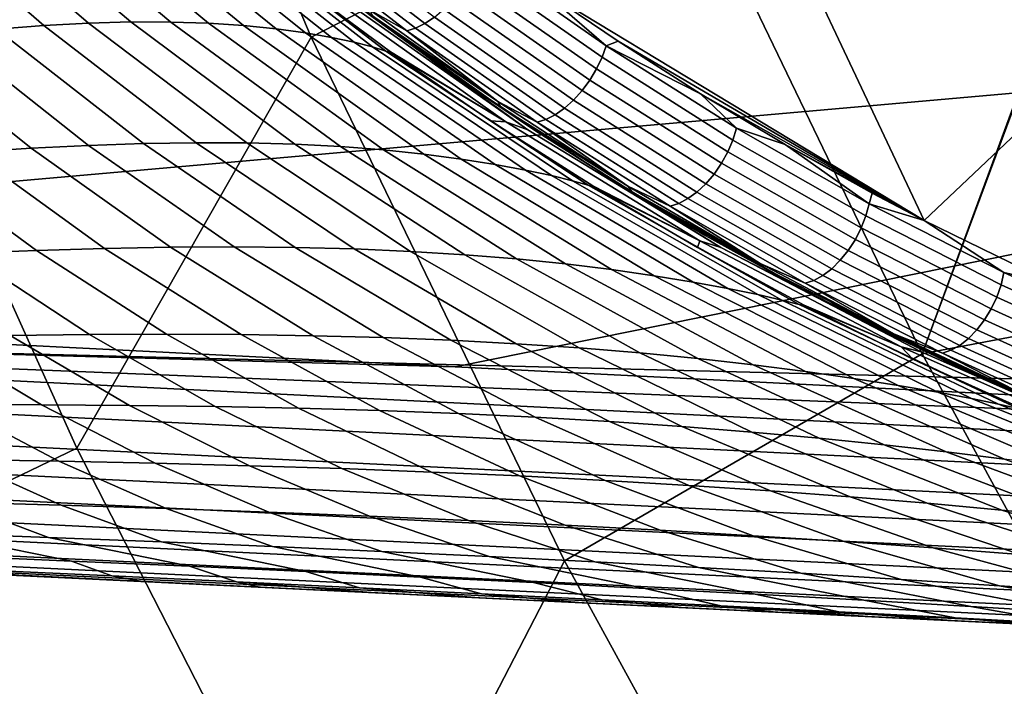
# Model space of a CAD drawing. Header units: metres. Extents: x -248 to 28, y -28 to 28.
# Tile 287 of 507: x -22.33 to -20.3, y -11.19 to -9.81. Entities that reach past the tile are written whole.
import ezdxf

# ---------------------------------------------------------------- set-up
doc = ezdxf.new("R2010")
doc.units = ezdxf.units.M
doc.layers.add('solid_10_061_053_XXX', color=7, linetype='CONTINUOUS')

msp = doc.modelspace()

# ---------------------------------------------------------------- linework, layer by layer
at = {"layer": 'solid_10_061_053_XXX'}
for points in [[(24.352566, -10.449987, -9.8), (-24.850639, -9.203009, -9.8), (-25.284903, -7.932432, -9.8), (24.850672, -9.202921, -9.8)], [(-21.419209, -8.392231, 140.617218), (-22.194952, -8.743788, 139.504547), (-21.727287, -9.848589, 139.504547), (-20.96925, -9.459062, 140.617996)], [(-22.211166, -10.696334, 138.351929), (-21.727287, -9.848589, 139.504547), (-22.194952, -8.743788, 139.504547), (-22.716724, -9.575903, 138.351929)], [(-20.405991, -9.127592, 141.399231), (-20.96925, -9.459062, 140.617996), (-20.466822, -10.502025, 140.617996), (-20.036198, -9.333437, 141.686829)], [(23.791927, -11.67022, -9.8), (-24.352528, -10.450079, -9.8), (-24.850639, -9.203009, -9.8), (24.352566, -10.449987, -9.8)], [(-24.778044, -10.360609, 163.523331), (-17.355513, -9.705905, 161.892975), (-24.730995, -9.312403, 163.919098), (-24.814175, -10.358794, 163.53331)], [(-20.085592, -9.30733, 142.6922), (-19.693516, -9.498926, 142.982071), (-20.462172, -10.22705, 141.866653), (-20.851212, -9.403938, 141.86882)], [(-20.032551, -9.335322, 141.689667), (-20.036198, -9.333437, 141.686829), (-20.466822, -10.502025, 140.617996)], [(-19.648478, -9.519266, 141.988617), (-20.032551, -9.335322, 141.689667), (-20.466822, -10.502025, 140.617996), (-19.539833, -10.326812, 141.689758)], [(-20.851212, -9.403938, 141.86882), (-20.462172, -10.22705, 141.866653), (-21.258743, -9.744704, 141.258789)], [(-20.96925, -9.459062, 140.617996), (-21.727287, -9.848589, 139.504547), (-21.20467, -10.928481, 139.504547), (-20.466822, -10.502025, 140.617996)], [(-19.693516, -9.498926, 142.982071), (-19.37109, -10.140605, 142.981903), (-20.196211, -10.356983, 142.071976), (-20.462172, -10.22705, 141.866653)], [(-22.099751, -9.817378, 152.076141), (-22.187222, -9.819773, 152.310226), (-22.500809, -9.55055, 152.223969), (-22.424049, -9.542203, 151.994186)], [(-22.017092, -9.817494, 151.843216), (-22.099751, -9.817378, 152.076141), (-22.424049, -9.542203, 151.994186), (-22.351938, -9.53672, 151.766068)], [(-21.9394, -9.82001, 151.611465), (-22.017092, -9.817494, 151.843216), (-22.351938, -9.53672, 151.766068), (-22.284533, -9.534048, 151.539703)], [(-21.866905, -9.824761, 151.380936), (-21.9394, -9.82001, 151.611465), (-22.284533, -9.534048, 151.539703), (-22.221943, -9.53408, 151.31517)], [(-21.799994, -9.831466, 151.151611), (-21.866905, -9.824761, 151.380936), (-22.221943, -9.53408, 151.31517), (-22.16441, -9.536593, 151.092514)], [(-21.739201, -9.839738, 150.923523), (-21.799994, -9.831466, 151.151611), (-22.16441, -9.536593, 151.092514), (-22.112291, -9.541265, 150.871765)], [(-21.685207, -9.849105, 150.696686), (-21.739201, -9.839738, 150.923523), (-22.112291, -9.541265, 150.871765), (-22.066057, -9.547681, 150.652954)], [(-21.638855, -9.85898, 150.471146), (-21.685207, -9.849105, 150.696686), (-22.066057, -9.547681, 150.652954), (-22.02632, -9.555309, 150.436096)], [(-22.279474, -9.82469, 152.54538), (-22.376532, -9.832092, 152.781509), (-22.668474, -9.575634, 152.688049), (-22.582254, -9.561723, 152.455307)], [(-22.187222, -9.819773, 152.310226), (-22.279474, -9.82469, 152.54538), (-22.582254, -9.561723, 152.455307), (-22.500809, -9.55055, 152.223969)], [(-21.601124, -9.868693, 150.247055), (-21.638855, -9.85898, 150.471146), (-22.02632, -9.555309, 150.436096), (-21.993803, -9.563534, 150.221313)], [(-21.57305, -9.877561, 150.024628), (-21.601124, -9.868693, 150.247055), (-21.993803, -9.563534, 150.221313), (-21.96928, -9.571713, 150.008682)], [(-23.400192, -9.864008, 137.162735), (-22.879423, -11.018149, 137.162735), (-22.211166, -10.696334, 138.351929), (-22.716724, -9.575903, 138.351929)], [(-21.96928, -9.571713, 150.008682), (-21.953585, -9.579135, 149.798386), (-21.764654, -9.72996, 149.801163), (-21.57305, -9.877561, 150.024628)], [(-21.735416, -9.604545, 140.956955), (-21.472982, -9.807379, 141.152725), (-21.492582, -9.82052, 141.16597), (-21.755421, -9.617374, 140.969894)], [(-21.774979, -9.626639, 140.986145), (-21.511877, -9.829987, 141.182404), (-21.530243, -9.835471, 141.201508), (-21.793453, -9.632037, 141.005157)], [(-21.755421, -9.617374, 140.969894), (-21.492582, -9.82052, 141.16597), (-21.511877, -9.829987, 141.182404), (-21.774979, -9.626639, 140.986145)], [(-21.43597, -9.926072, 141.364349), (-21.451567, -9.91623, 142.214157), (-21.805714, -9.650404, 142.213181), (-21.599823, -9.807939, 141.24379)], [(-21.280386, -10.039752, 144.748184), (-21.661474, -9.771125, 144.74559), (-21.805714, -9.650404, 142.213181), (-21.451567, -9.91623, 142.214157)], [(-21.605659, -9.793233, 141.178741), (-21.793453, -9.632037, 141.005157), (-21.530243, -9.835471, 141.201508)], [(-21.382853, -9.681651, 141.155853), (-21.118929, -9.866359, 141.354935), (-21.12719, -9.890121, 141.344971), (-21.391951, -9.704827, 141.145264)], [(-21.382853, -9.681651, 141.155853), (-21.258743, -9.744704, 141.258789), (-21.118929, -9.866359, 141.354935)], [(-21.430151, -10.528868, 162.597733), (-17.355513, -9.705905, 161.892975), (-24.778044, -10.360609, 163.523331)], [(-21.430151, -10.528868, 162.597733), (-17.453671, -10.729011, 161.493042), (-17.355513, -9.705905, 161.892975)], [(-21.391951, -9.704827, 141.145264), (-21.12719, -9.890121, 141.344971), (-21.138432, -9.913964, 141.338867), (-21.404018, -9.728093, 141.138535)], [(-21.563589, -9.879207, 149.804092), (-21.764654, -9.72996, 149.801163), (-21.708241, -9.750923, 147.277115), (-21.325584, -10.023123, 147.281265)], [(-21.57305, -9.877561, 150.024628), (-21.764654, -9.72996, 149.801163), (-21.563589, -9.879207, 149.804092)], [(-21.404018, -9.728093, 141.138535), (-21.138432, -9.913964, 141.338867), (-21.152288, -9.937114, 141.336823), (-21.418665, -9.750691, 141.13591)], [(-21.325584, -10.023123, 147.281265), (-21.708241, -9.750923, 147.277115), (-21.661474, -9.771125, 144.74559), (-21.280386, -10.039752, 144.748184)], [(-21.418665, -9.750691, 141.13591), (-21.152288, -9.937114, 141.336823), (-21.168312, -9.958817, 141.338913), (-21.435411, -9.771887, 141.137451)], [(-20.462172, -10.22705, 141.866653), (-21.093992, -9.856978, 141.383377), (-21.258743, -9.744704, 141.258789)], [(-21.118929, -9.866359, 141.354935), (-21.258743, -9.744704, 141.258789), (-21.093992, -9.856978, 141.383377)], [(-21.435411, -9.771887, 141.137451), (-21.168312, -9.958817, 141.338913), (-21.18598, -9.978365, 141.345062), (-21.453716, -9.79099, 141.143127)], [(-21.342463, -9.981697, 141.376801), (-21.605659, -9.793233, 141.178741), (-21.530243, -9.835471, 141.201508)], [(-21.600254, -9.805453, 141.216339), (-21.605659, -9.793233, 141.178741), (-21.342463, -9.981697, 141.376801)], [(-21.453716, -9.79099, 141.143127), (-21.18598, -9.978365, 141.345062), (-21.204716, -9.995124, 141.355072), (-21.472982, -9.807379, 141.152725)], [(-21.600254, -9.805453, 141.216339), (-21.335232, -9.993735, 141.415939), (-21.599823, -9.807939, 141.24379)], [(-21.600254, -9.805453, 141.216339), (-21.342463, -9.981697, 141.376801), (-21.335232, -9.993735, 141.415939)], [(-21.335232, -9.993735, 141.415939), (-21.43597, -9.926072, 141.364349), (-21.599823, -9.807939, 141.24379)], [(-21.472982, -9.807379, 141.152725), (-21.204716, -9.995124, 141.355072), (-21.223911, -10.008549, 141.368622), (-21.492582, -9.82052, 141.16597)], [(-22.186964, -10.071951, 153.131668), (-22.478464, -9.841907, 153.018509), (-22.376532, -9.832092, 152.781509), (-22.073298, -10.06806, 152.891525)], [(-22.073298, -10.06806, 152.891525), (-22.376532, -9.832092, 152.781509), (-22.279474, -9.82469, 152.54538), (-21.964466, -10.06635, 152.651733)], [(-21.964466, -10.06635, 152.651733), (-22.279474, -9.82469, 152.54538), (-22.187222, -9.819773, 152.310226), (-21.860456, -10.06685, 152.412369)], [(-21.860456, -10.06685, 152.412369), (-22.187222, -9.819773, 152.310226), (-22.099751, -9.817378, 152.076141), (-21.761307, -10.069557, 152.173447)], [(-21.761307, -10.069557, 152.173447), (-22.099751, -9.817378, 152.076141), (-22.017092, -9.817494, 151.843216), (-21.667133, -10.074414, 151.934998)], [(-21.667133, -10.074414, 151.934998), (-22.017092, -9.817494, 151.843216), (-21.9394, -9.82001, 151.611465), (-21.578199, -10.081264, 151.697006)], [(-21.494871, -10.089895, 151.459442), (-21.578199, -10.081264, 151.697006), (-21.9394, -9.82001, 151.611465), (-21.866905, -9.824761, 151.380936)], [(-21.417696, -10.099982, 151.222244), (-21.494871, -10.089895, 151.459442), (-21.866905, -9.824761, 151.380936), (-21.799994, -9.831466, 151.151611)], [(-21.347416, -10.111096, 150.985413), (-21.417696, -10.099982, 151.222244), (-21.799994, -9.831466, 151.151611), (-21.739201, -9.839738, 150.923523)], [(-21.511877, -9.829987, 141.182404), (-21.242943, -10.018202, 141.385254), (-21.261189, -10.023768, 141.404449), (-21.530243, -9.835471, 141.201508)], [(-21.492582, -9.82052, 141.16597), (-21.223911, -10.008549, 141.368622), (-21.242943, -10.018202, 141.385254), (-21.511877, -9.829987, 141.182404)], [(-22.429192, -10.085884, 153.612625), (-22.697474, -9.868237, 153.494553), (-22.585403, -9.853996, 153.256241), (-22.305565, -10.077922, 153.37207)], [(-22.305565, -10.077922, 153.37207), (-22.585403, -9.853996, 153.256241), (-22.478464, -9.841907, 153.018509), (-22.186964, -10.071951, 153.131668)], [(-21.650389, -11.790174, 138.351929), (-21.20467, -10.928481, 139.504547), (-21.727287, -9.848589, 139.504547), (-22.211166, -10.696334, 138.351929)], [(-21.284935, -10.122729, 150.748932), (-21.347416, -10.111096, 150.985413), (-21.739201, -9.839738, 150.923523), (-21.685207, -9.849105, 150.696686)], [(-21.231361, -10.134261, 150.512894), (-21.284935, -10.122729, 150.748932), (-21.685207, -9.849105, 150.696686), (-21.638855, -9.85898, 150.471146)], [(-21.342463, -9.981697, 141.376801), (-21.530243, -9.835471, 141.201508), (-21.261189, -10.023768, 141.404449)], [(-21.187954, -10.145, 150.277512), (-21.231361, -10.134261, 150.512894), (-21.638855, -9.85898, 150.471146), (-21.601124, -9.868693, 150.247055)], [(-21.156036, -10.154245, 150.043137), (-21.187954, -10.145, 150.277512), (-21.601124, -9.868693, 150.247055), (-21.57305, -9.877561, 150.024628)], [(-21.118929, -9.866359, 141.354935), (-20.849747, -10.036559, 141.559769), (-20.857185, -10.060841, 141.55043), (-21.12719, -9.890121, 141.344971)], [(-21.118929, -9.866359, 141.354935), (-21.093992, -9.856978, 141.383377), (-20.924145, -9.965562, 141.512512)], [(-21.118929, -9.866359, 141.354935), (-20.924145, -9.965562, 141.512512), (-20.849747, -10.036559, 141.559769)], [(-20.462172, -10.22705, 141.866653), (-20.924145, -9.965562, 141.512512), (-21.093992, -9.856978, 141.383377)], [(-21.57305, -9.877561, 150.024628), (-21.563589, -9.879207, 149.804092), (-21.555716, -9.884828, 149.804214)], [(-21.57305, -9.877561, 150.024628), (-21.555716, -9.884828, 149.804214), (-21.357315, -10.021165, 149.807098), (-21.156036, -10.154245, 150.043137)], [(-21.555716, -9.884828, 149.804214), (-21.563589, -9.879207, 149.804092), (-21.325584, -10.023123, 147.281265)], [(-21.357315, -10.021165, 149.807098), (-21.555716, -9.884828, 149.804214), (-21.325584, -10.023123, 147.281265)], [(-21.12719, -9.890121, 141.344971), (-20.857185, -10.060841, 141.55043), (-20.867617, -10.085197, 141.544937), (-21.138432, -9.913964, 141.338867)], [(-21.138432, -9.913964, 141.338867), (-20.867617, -10.085197, 141.544937), (-20.880699, -10.108838, 141.543503), (-21.152288, -9.937114, 141.336823)], [(-21.266867, -10.040691, 141.489548), (-21.092619, -10.151485, 141.619232), (-21.08132, -10.159133, 142.215179), (-21.451567, -9.91623, 142.214157)], [(-20.882261, -10.282413, 144.750885), (-21.280386, -10.039752, 144.748184), (-21.451567, -9.91623, 142.214157), (-21.08132, -10.159133, 142.215179)], [(-21.335232, -9.993735, 141.415939), (-21.266867, -10.040691, 141.489548), (-21.451567, -9.91623, 142.214157), (-21.43597, -9.926072, 141.364349)], [(-21.152288, -9.937114, 141.336823), (-20.880699, -10.108838, 141.543503), (-20.896008, -10.130993, 141.546127), (-21.168312, -9.958817, 141.338913)], [(-21.168312, -9.958817, 141.338913), (-20.896008, -10.130993, 141.546127), (-20.913042, -10.150941, 141.552765), (-21.18598, -9.978365, 141.345062)], [(-20.462172, -10.22705, 141.866653), (-20.749279, -10.070159, 141.646118), (-20.924145, -9.965562, 141.512512)], [(-20.849747, -10.036559, 141.559769), (-20.924145, -9.965562, 141.512512), (-20.749279, -10.070159, 141.646118)], [(-21.074081, -10.155732, 141.580627), (-21.342463, -9.981697, 141.376801), (-21.261189, -10.023768, 141.404449)], [(-21.335232, -9.993735, 141.415939), (-21.342463, -9.981697, 141.376801), (-21.074081, -10.155732, 141.580627)], [(-21.074081, -10.155732, 141.580627), (-21.065004, -10.167456, 141.621292), (-21.266867, -10.040691, 141.489548), (-21.335232, -9.993735, 141.415939)], [(-21.204716, -9.995124, 141.355072), (-20.931252, -10.168034, 141.563171), (-20.950043, -10.181714, 141.577026), (-21.223911, -10.008549, 141.368622)], [(-21.18598, -9.978365, 141.345062), (-20.913042, -10.150941, 141.552765), (-20.931252, -10.168034, 141.563171), (-21.204716, -9.995124, 141.355072)], [(-21.223911, -10.008549, 141.368622), (-20.950043, -10.181714, 141.577026), (-20.968803, -10.191537, 141.593857), (-21.242943, -10.018202, 141.385254)], [(-21.146097, -10.155653, 149.810181), (-21.357315, -10.021165, 149.807098), (-21.325584, -10.023123, 147.281265), (-20.925541, -10.26905, 147.285583)], [(-21.156036, -10.154245, 150.043137), (-21.357315, -10.021165, 149.807098), (-21.146097, -10.155653, 149.810181)], [(-20.925541, -10.26905, 147.285583), (-21.325584, -10.023123, 147.281265), (-21.280386, -10.039752, 144.748184), (-20.882261, -10.282413, 144.750885)], [(-21.242943, -10.018202, 141.385254), (-20.968803, -10.191537, 141.593857), (-20.986923, -10.197185, 141.613144), (-21.261189, -10.023768, 141.404449)], [(-21.074081, -10.155732, 141.580627), (-21.261189, -10.023768, 141.404449), (-20.986923, -10.197185, 141.613144)], [(-20.849747, -10.036559, 141.559769), (-20.57585, -10.192465, 141.769669), (-20.582483, -10.217205, 141.760956), (-20.857185, -10.060841, 141.55043)], [(-20.849747, -10.036559, 141.559769), (-20.749279, -10.070159, 141.646118), (-20.57585, -10.192465, 141.769669)], [(-21.065004, -10.167456, 141.621292), (-21.092619, -10.151485, 141.619232), (-21.266867, -10.040691, 141.489548)], [(-22.153629, -10.284225, 153.746841), (-22.429192, -10.085884, 153.612625), (-22.305565, -10.077922, 153.37207), (-22.017668, -10.281769, 153.504089)], [(-22.017668, -10.281769, 153.504089), (-22.305565, -10.077922, 153.37207), (-22.186964, -10.071951, 153.131668), (-21.886589, -10.281116, 153.260971)], [(-21.886589, -10.281116, 153.260971), (-22.186964, -10.071951, 153.131668), (-22.073298, -10.06806, 152.891525), (-21.760338, -10.282324, 153.017532)], [(-21.760338, -10.282324, 153.017532), (-22.073298, -10.06806, 152.891525), (-21.964466, -10.06635, 152.651733), (-21.638861, -10.285459, 152.773834)], [(-21.638861, -10.285459, 152.773834), (-21.964466, -10.06635, 152.651733), (-21.860456, -10.06685, 152.412369), (-21.522198, -10.290512, 152.529861)], [(-21.522198, -10.290512, 152.529861), (-21.860456, -10.06685, 152.412369), (-21.761307, -10.069557, 152.173447), (-21.410463, -10.297444, 152.285599)], [(-21.410463, -10.297444, 152.285599), (-21.761307, -10.069557, 152.173447), (-21.667133, -10.074414, 151.934998), (-21.303867, -10.30616, 152.040985)], [(-21.303867, -10.30616, 152.040985), (-21.667133, -10.074414, 151.934998), (-21.578199, -10.081264, 151.697006), (-21.202793, -10.316466, 151.795929)], [(-20.857185, -10.060841, 141.55043), (-20.582483, -10.217205, 141.760956), (-20.592115, -10.242017, 141.756088), (-20.867617, -10.085197, 141.544937)], [(-20.462172, -10.22705, 141.866653), (-20.569565, -10.17046, 141.783997), (-20.749279, -10.070159, 141.646118)], [(-20.57585, -10.192465, 141.769669), (-20.749279, -10.070159, 141.646118), (-20.569565, -10.17046, 141.783997)], [(-22.440701, -10.294104, 154.230911), (-22.692112, -10.107213, 154.093704), (-22.557997, -10.095691, 153.85321), (-22.294603, -10.288369, 153.989151)], [(-22.294603, -10.288369, 153.989151), (-22.557997, -10.095691, 153.85321), (-22.429192, -10.085884, 153.612625), (-22.153629, -10.284225, 153.746841)], [(-21.202793, -10.316466, 151.795929), (-21.578199, -10.081264, 151.697006), (-21.494871, -10.089895, 151.459442), (-21.107756, -10.328119, 151.550323)], [(-21.107756, -10.328119, 151.550323), (-21.494871, -10.089895, 151.459442), (-21.417696, -10.099982, 151.222244), (-21.019487, -10.340762, 151.304062)], [(-20.867617, -10.085197, 141.544937), (-20.592115, -10.242017, 141.756088), (-20.604431, -10.266092, 141.755219), (-20.880699, -10.108838, 141.543503)], [(-21.019487, -10.340762, 151.304062), (-21.417696, -10.099982, 151.222244), (-21.347416, -10.111096, 150.985413), (-20.93895, -10.353946, 151.057098)], [(-20.8673, -10.367146, 150.809402), (-20.93895, -10.353946, 151.057098), (-21.347416, -10.111096, 150.985413), (-21.284935, -10.122729, 150.748932)], [(-20.880699, -10.108838, 141.543503), (-20.604431, -10.266092, 141.755219), (-20.619034, -10.28865, 141.758392), (-20.896008, -10.130993, 141.546127)], [(-20.805933, -10.37974, 150.561111), (-20.8673, -10.367146, 150.809402), (-21.284935, -10.122729, 150.748932), (-21.231361, -10.134261, 150.512894)], [(-20.756416, -10.391035, 150.3125), (-20.805933, -10.37974, 150.561111), (-21.231361, -10.134261, 150.512894), (-21.187954, -10.145, 150.277512)], [(-20.896008, -10.130993, 141.546127), (-20.619034, -10.28865, 141.758392), (-20.635445, -10.308954, 141.765503), (-20.913042, -10.150941, 141.552765)], [(-20.720385, -10.400344, 150.064102), (-20.756416, -10.391035, 150.3125), (-21.187954, -10.145, 150.277512), (-21.156036, -10.154245, 150.043137)], [(-21.156036, -10.154245, 150.043137), (-21.146097, -10.155653, 149.810181), (-21.136971, -10.161227, 149.810303)], [(-21.156036, -10.154245, 150.043137), (-21.136971, -10.161227, 149.810303), (-20.930202, -10.282499, 149.813309), (-20.720385, -10.400344, 150.064102)], [(-21.136971, -10.161227, 149.810303), (-21.146097, -10.155653, 149.810181), (-20.925541, -10.26905, 147.285583)], [(-21.065004, -10.167456, 141.621292), (-20.913326, -10.258161, 141.753326), (-21.08132, -10.159133, 142.215179), (-21.092619, -10.151485, 141.619232)], [(-20.913326, -10.258161, 141.753326), (-20.729147, -10.360402, 141.891632), (-20.696455, -10.37814, 142.216232), (-21.08132, -10.159133, 142.215179)], [(-20.882261, -10.282413, 144.750885), (-21.08132, -10.159133, 142.215179), (-20.696455, -10.37814, 142.216232)], [(-20.801052, -10.315565, 141.789505), (-21.074081, -10.155732, 141.580627), (-20.986923, -10.197185, 141.613144)], [(-21.065004, -10.167456, 141.621292), (-21.074081, -10.155732, 141.580627), (-20.801052, -10.315565, 141.789505)], [(-20.913042, -10.150941, 141.552765), (-20.635445, -10.308954, 141.765503), (-20.65313, -10.326344, 141.776321), (-20.931252, -10.168034, 141.563171)], [(-20.930202, -10.282499, 149.813309), (-21.136971, -10.161227, 149.810303), (-20.925541, -10.26905, 147.285583)], [(-20.801052, -10.315565, 141.789505), (-20.790102, -10.326844, 141.831741), (-20.913326, -10.258161, 141.753326), (-21.065004, -10.167456, 141.621292)], [(-20.931252, -10.168034, 141.563171), (-20.65313, -10.326344, 141.776321), (-20.671515, -10.340256, 141.790482), (-20.950043, -10.181714, 141.577026)], [(-20.57585, -10.192465, 141.769669), (-20.569565, -10.17046, 141.783997), (-20.462172, -10.22705, 141.866653)], [(-20.968803, -10.191537, 141.593857), (-20.690002, -10.350235, 141.807526), (-20.707989, -10.355958, 141.82692), (-20.986923, -10.197185, 141.613144)], [(-20.801052, -10.315565, 141.789505), (-20.986923, -10.197185, 141.613144), (-20.707989, -10.355958, 141.82692)], [(-20.950043, -10.181714, 141.577026), (-20.671515, -10.340256, 141.790482), (-20.690002, -10.350235, 141.807526), (-20.968803, -10.191537, 141.593857)], [(-20.57585, -10.192465, 141.769669), (-20.297756, -10.334283, 141.983994), (-20.303596, -10.359426, 141.975876), (-20.582483, -10.217205, 141.760956)], [(-20.57585, -10.192465, 141.769669), (-20.462172, -10.22705, 141.866653), (-20.297756, -10.334283, 141.983994)], [(-20.582483, -10.217205, 141.760956), (-20.303596, -10.359426, 141.975876), (-20.312443, -10.38464, 141.971619), (-20.592115, -10.242017, 141.756088)], [(-20.297756, -10.334283, 141.983994), (-20.462172, -10.22705, 141.866653), (-20.196211, -10.356983, 142.071976)], [(-20.790102, -10.326844, 141.831741), (-20.729147, -10.360402, 141.891632), (-20.913326, -10.258161, 141.753326)], [(-20.592115, -10.242017, 141.756088), (-20.312443, -10.38464, 141.971619), (-20.324005, -10.409101, 141.971344), (-20.604431, -10.266092, 141.755219)], [(-21.723186, -10.464487, 153.651581), (-22.017668, -10.281769, 153.504089), (-21.886589, -10.281116, 153.260971), (-21.578878, -10.468327, 153.405731)], [(-21.578878, -10.468327, 153.405731), (-21.886589, -10.281116, 153.260971), (-21.760338, -10.282324, 153.017532), (-21.439262, -10.473783, 153.15889)], [(-20.709909, -10.40154, 149.816498), (-20.930202, -10.282499, 149.813309), (-20.925541, -10.26905, 147.285583), (-20.509907, -10.487597, 147.290039)], [(-20.509907, -10.487597, 147.290039), (-20.925541, -10.26905, 147.285583), (-20.882261, -10.282413, 144.750885), (-20.468864, -10.498032, 144.753677)], [(-20.604431, -10.266092, 141.755219), (-20.324005, -10.409101, 141.971344), (-20.337906, -10.432014, 141.975052), (-20.619034, -10.28865, 141.758392)], [(-22.348501, -10.464188, 154.624908), (-22.592081, -10.301274, 154.472), (-22.440701, -10.294104, 154.230911), (-22.184744, -10.462189, 154.383209)], [(-22.184744, -10.462189, 154.383209), (-22.440701, -10.294104, 154.230911), (-22.294603, -10.288369, 153.989151), (-22.026026, -10.461496, 154.140366)], [(-22.026026, -10.461496, 154.140366), (-22.294603, -10.288369, 153.989151), (-22.153629, -10.284225, 153.746841), (-21.872202, -10.462239, 153.896484)], [(-21.872202, -10.462239, 153.896484), (-22.153629, -10.284225, 153.746841), (-22.017668, -10.281769, 153.504089), (-21.723186, -10.464487, 153.651581)], [(-21.439262, -10.473783, 153.15889), (-21.760338, -10.282324, 153.017532), (-21.638861, -10.285459, 152.773834), (-21.304329, -10.48089, 152.911041)], [(-21.304329, -10.48089, 152.911041), (-21.638861, -10.285459, 152.773834), (-21.522198, -10.290512, 152.529861), (-21.174185, -10.489609, 152.66214)], [(-21.174185, -10.489609, 152.66214), (-21.522198, -10.290512, 152.529861), (-21.410463, -10.297444, 152.285599), (-21.049025, -10.499866, 152.412033)], [(-21.049025, -10.499866, 152.412033), (-21.410463, -10.297444, 152.285599), (-21.303867, -10.30616, 152.040985), (-20.929159, -10.51154, 152.160614)], [(-20.720385, -10.400344, 150.064102), (-20.930202, -10.282499, 149.813309), (-20.709909, -10.40154, 149.816498)], [(-20.882261, -10.282413, 144.750885), (-20.696455, -10.37814, 142.216232), (-20.298864, -10.572217, 142.216568), (-20.468864, -10.498032, 144.753677)], [(-20.619034, -10.28865, 141.758392), (-20.337906, -10.432014, 141.975052), (-20.353697, -10.452635, 141.982635), (-20.635445, -10.308954, 141.765503)], [(-20.929159, -10.51154, 152.160614), (-21.303867, -10.30616, 152.040985), (-21.202793, -10.316466, 151.795929), (-20.815109, -10.524408, 151.9077)], [(-20.815109, -10.524408, 151.9077), (-21.202793, -10.316466, 151.795929), (-21.107756, -10.328119, 151.550323), (-20.707548, -10.538207, 151.653091)], [(-20.523867, -10.461422, 142.002823), (-20.801052, -10.315565, 141.789505), (-20.707989, -10.355958, 141.82692)], [(-20.790102, -10.326844, 141.831741), (-20.801052, -10.315565, 141.789505), (-20.523867, -10.461422, 142.002823)], [(-20.635445, -10.308954, 141.765503), (-20.353697, -10.452635, 141.982635), (-20.370861, -10.470292, 141.993851), (-20.65313, -10.326344, 141.776321)], [(-20.707548, -10.538207, 151.653091), (-21.107756, -10.328119, 151.550323), (-21.019487, -10.340762, 151.304062), (-20.607414, -10.552568, 151.396637)], [(-20.607414, -10.552568, 151.396637), (-21.019487, -10.340762, 151.304062), (-20.93895, -10.353946, 151.057098), (-20.515903, -10.567039, 151.138214)], [(-20.523867, -10.461422, 142.002823), (-20.511032, -10.472124, 142.046616), (-20.729147, -10.360402, 141.891632), (-20.790102, -10.326844, 141.831741)], [(-20.671515, -10.340256, 141.790482), (-20.38884, -10.48441, 142.008331), (-20.407051, -10.494531, 142.025589), (-20.690002, -10.350235, 141.807526)], [(-20.65313, -10.326344, 141.776321), (-20.370861, -10.470292, 141.993851), (-20.38884, -10.48441, 142.008331), (-20.671515, -10.340256, 141.790482)], [(-18.998137, -11.292429, 141.689758), (-19.539833, -10.326812, 141.689758), (-20.466822, -10.502025, 140.617996), (-19.912558, -11.518391, 140.617996)], [(-20.297756, -10.334283, 141.983994), (-20.015926, -10.462193, 142.202148), (-20.020987, -10.487691, 142.194641), (-20.303596, -10.359426, 141.975876)], [(-20.297756, -10.334283, 141.983994), (-20.196211, -10.356983, 142.071976), (-20.015926, -10.462193, 142.202148)], [(-24.802998, -10.434201, 163.494354), (-21.430151, -10.528868, 162.597733), (-24.778044, -10.360609, 163.523331)], [(-20.515903, -10.567039, 151.138214), (-20.93895, -10.353946, 151.057098), (-20.8673, -10.367146, 150.809402), (-20.43445, -10.581101, 150.877792)], [(-20.729147, -10.360402, 141.891632), (-20.540245, -10.457916, 142.034012), (-20.696455, -10.37814, 142.216232)], [(-20.511032, -10.472124, 142.046616), (-20.540245, -10.457916, 142.034012), (-20.729147, -10.360402, 141.891632)], [(-20.690002, -10.350235, 141.807526), (-20.407051, -10.494531, 142.025589), (-20.424898, -10.500324, 142.04509), (-20.707989, -10.355958, 141.82692)], [(-20.523867, -10.461422, 142.002823), (-20.707989, -10.355958, 141.82692), (-20.424898, -10.500324, 142.04509)], [(-20.303596, -10.359426, 141.975876), (-20.020987, -10.487691, 142.194641), (-20.029057, -10.513256, 142.190979), (-20.312443, -10.38464, 141.971619)], [(-20.364759, -10.594152, 150.61554), (-20.43445, -10.581101, 150.877792), (-20.8673, -10.367146, 150.809402), (-20.805933, -10.37974, 150.561111)], [(-20.308731, -10.605532, 150.351852), (-20.364759, -10.594152, 150.61554), (-20.805933, -10.37974, 150.561111), (-20.756416, -10.391035, 150.3125)], [(-20.346823, -10.550401, 142.180252), (-20.298864, -10.572217, 142.216568), (-20.696455, -10.37814, 142.216232)], [(-20.511032, -10.472124, 142.046616), (-20.346823, -10.550401, 142.180252), (-20.696455, -10.37814, 142.216232), (-20.540245, -10.457916, 142.034012)], [(-20.268333, -10.614593, 150.087402), (-20.308731, -10.605532, 150.351852), (-20.756416, -10.391035, 150.3125), (-20.720385, -10.400344, 150.064102)], [(-20.720385, -10.400344, 150.064102), (-20.709909, -10.40154, 149.816498), (-20.699503, -10.406915, 149.81665)], [(-20.720385, -10.400344, 150.064102), (-20.699503, -10.406915, 149.81665), (-20.485498, -10.512624, 149.819733), (-20.268333, -10.614593, 150.087402)], [(-20.699503, -10.406915, 149.81665), (-20.709909, -10.40154, 149.816498), (-20.509907, -10.487597, 147.290039)], [(-20.312443, -10.38464, 141.971619), (-20.029057, -10.513256, 142.190979), (-20.039873, -10.538056, 142.191284), (-20.324005, -10.409101, 141.971344)], [(-20.485498, -10.512624, 149.819733), (-20.699503, -10.406915, 149.81665), (-20.509907, -10.487597, 147.290039)], [(-20.324005, -10.409101, 141.971344), (-20.039873, -10.538056, 142.191284), (-20.053083, -10.561284, 142.195526), (-20.337906, -10.432014, 141.975052)], [(-17.4314, -10.802917, 161.449997), (-24.802998, -10.434201, 163.494354), (-24.817402, -10.504205, 163.454254), (-17.44595, -10.87081, 161.409393)], [(-24.802998, -10.434201, 163.494354), (-17.453671, -10.729011, 161.493042), (-21.430151, -10.528868, 162.597733)], [(-17.4314, -10.802917, 161.449997), (-17.417755, -10.730821, 161.483032), (-17.453671, -10.729011, 161.493042), (-24.802998, -10.434201, 163.494354)], [(-20.337906, -10.432014, 141.975052), (-20.053083, -10.561284, 142.195526), (-20.068256, -10.582185, 142.203598), (-20.353697, -10.452635, 141.982635)], [(23.170242, -12.860395, -9.8), (-23.791882, -11.670311, -9.8), (-24.352528, -10.450079, -9.8), (23.791927, -11.67022, -9.8)], [(-22.283745, -10.606835, 155.032181), (-22.517406, -10.467403, 154.865402), (-22.348501, -10.464188, 154.624908), (-22.10223, -10.608176, 154.79184)], [(-22.10223, -10.608176, 154.79184), (-22.348501, -10.464188, 154.624908), (-22.184744, -10.462189, 154.383209), (-21.92556, -10.610601, 154.549805)], [(-21.92556, -10.610601, 154.549805), (-22.184744, -10.462189, 154.383209), (-22.026026, -10.461496, 154.140366), (-21.753645, -10.614179, 154.306091)], [(-21.753645, -10.614179, 154.306091), (-22.026026, -10.461496, 154.140366), (-21.872202, -10.462239, 153.896484), (-21.586357, -10.619011, 154.060776)], [(-21.586357, -10.619011, 154.060776), (-21.872202, -10.462239, 153.896484), (-21.723186, -10.464487, 153.651581), (-21.423637, -10.625137, 153.813812)], [(-20.242977, -10.593503, 142.219986), (-20.523867, -10.461422, 142.002823), (-20.424898, -10.500324, 142.04509)], [(-20.511032, -10.472124, 142.046616), (-20.523867, -10.461422, 142.002823), (-20.242977, -10.593503, 142.219986)], [(-20.353697, -10.452635, 141.982635), (-20.068256, -10.582185, 142.203598), (-20.084902, -10.600078, 142.21521), (-20.370861, -10.470292, 141.993851)], [(-22.470238, -10.606486, 155.270798), (-22.691607, -10.471719, 155.104584), (-22.517406, -10.467403, 154.865402), (-22.283745, -10.606835, 155.032181)], [(-21.423637, -10.625137, 153.813812), (-21.723186, -10.464487, 153.651581), (-21.578878, -10.468327, 153.405731), (-21.265417, -10.63262, 153.565201)], [(-21.265417, -10.63262, 153.565201), (-21.578878, -10.468327, 153.405731), (-21.439262, -10.473783, 153.15889), (-21.111721, -10.641451, 153.31485)], [(-21.111721, -10.641451, 153.31485), (-21.439262, -10.473783, 153.15889), (-21.304329, -10.48089, 152.911041), (-20.962591, -10.65164, 153.062668)], [(-20.962591, -10.65164, 153.062668), (-21.304329, -10.48089, 152.911041), (-21.174185, -10.489609, 152.66214), (-20.818207, -10.663117, 152.808472)], [(-20.511032, -10.472124, 142.046616), (-20.228247, -10.603495, 142.265335), (-20.346823, -10.550401, 142.180252)], [(-20.511032, -10.472124, 142.046616), (-20.242977, -10.593503, 142.219986), (-20.228247, -10.603495, 142.265335)], [(-20.38884, -10.48441, 142.008331), (-20.102474, -10.61438, 142.229996), (-20.120405, -10.624627, 142.247482), (-20.407051, -10.494531, 142.025589)], [(-20.370861, -10.470292, 141.993851), (-20.084902, -10.600078, 142.21521), (-20.102474, -10.61438, 142.229996), (-20.38884, -10.48441, 142.008331)], [(-17.44595, -10.87081, 161.409393), (-24.817402, -10.504205, 163.454254), (-24.833542, -10.569161, 163.406967), (-17.462156, -10.93371, 161.361938)], [(-20.466822, -10.502025, 140.617996), (-21.20467, -10.928481, 139.504547), (-20.628422, -11.980732, 139.504547), (-19.912558, -11.518391, 140.617996)], [(-20.818207, -10.663117, 152.808472), (-21.174185, -10.489609, 152.66214), (-21.049025, -10.499866, 152.412033), (-20.678848, -10.675785, 152.552094)], [(-20.678848, -10.675785, 152.552094), (-21.049025, -10.499866, 152.412033), (-20.929159, -10.51154, 152.160614), (-20.544937, -10.689499, 152.293274)], [(-20.080555, -10.677783, 147.294647), (-20.509907, -10.487597, 147.290039), (-20.468864, -10.498032, 144.753677), (-20.04203, -10.685651, 144.756546)], [(-20.257259, -10.615608, 149.823029), (-20.485498, -10.512624, 149.819733), (-20.509907, -10.487597, 147.290039), (-20.080555, -10.677783, 147.294647)], [(-20.468864, -10.498032, 144.753677), (-20.298864, -10.572217, 142.216568), (-20.124617, -10.64786, 142.348755)], [(-19.947294, -10.719157, 142.483505), (-20.04203, -10.685651, 144.756546), (-20.468864, -10.498032, 144.753677), (-20.124617, -10.64786, 142.348755)], [(-20.407051, -10.494531, 142.025589), (-20.120405, -10.624627, 142.247482), (-20.138109, -10.630486, 142.26709), (-20.424898, -10.500324, 142.04509)], [(-20.242977, -10.593503, 142.219986), (-20.424898, -10.500324, 142.04509), (-20.138109, -10.630486, 142.26709)], [(-20.544937, -10.689499, 152.293274), (-20.929159, -10.51154, 152.160614), (-20.815109, -10.524408, 151.9077), (-20.417141, -10.704021, 152.031738)], [(-20.417141, -10.704021, 152.031738), (-20.815109, -10.524408, 151.9077), (-20.707548, -10.538207, 151.653091), (-20.296309, -10.719081, 151.767227)], [(-20.268333, -10.614593, 150.087402), (-20.485498, -10.512624, 149.819733), (-20.257259, -10.615608, 149.823029)], [(-20.296309, -10.719081, 151.767227), (-20.707548, -10.538207, 151.653091), (-20.607414, -10.552568, 151.396637), (-20.183592, -10.734313, 151.499481)], [(-20.183592, -10.734313, 151.499481), (-20.607414, -10.552568, 151.396637), (-20.515903, -10.567039, 151.138214), (-20.08045, -10.749279, 151.228333)], [(-20.228247, -10.603495, 142.265335), (-20.298864, -10.572217, 142.216568), (-20.346823, -10.550401, 142.180252)], [(-17.462156, -10.93371, 161.361938), (-24.833542, -10.569161, 163.406967), (-24.851223, -10.628295, 163.353058), (-17.479836, -10.990893, 161.308212)], [(-20.08045, -10.749279, 151.228333), (-20.515903, -10.567039, 151.138214), (-20.43445, -10.581101, 150.877792), (-19.988609, -10.763494, 150.953766)], [(-19.988609, -10.763494, 150.953766), (-20.43445, -10.581101, 150.877792), (-20.364759, -10.594152, 150.61554), (-19.910107, -10.776399, 150.675934)], [(-20.228247, -10.603495, 142.265335), (-20.124617, -10.64786, 142.348755), (-20.298864, -10.572217, 142.216568)], [(-22.452171, -10.719542, 155.684967), (-22.6618, -10.607046, 155.507599), (-22.470238, -10.606486, 155.270798), (-22.248295, -10.723043, 155.449524)], [(-22.248295, -10.723043, 155.449524), (-22.470238, -10.606486, 155.270798), (-22.283745, -10.606835, 155.032181), (-22.049116, -10.727343, 155.211853)], [(-19.847195, -10.78739, 150.39537), (-19.910107, -10.776399, 150.675934), (-20.364759, -10.594152, 150.61554), (-20.308731, -10.605532, 150.351852)], [(-19.802206, -10.795891, 150.11293), (-19.847195, -10.78739, 150.39537), (-20.308731, -10.605532, 150.351852), (-20.268333, -10.614593, 150.087402)], [(-22.049116, -10.727343, 155.211853), (-22.283745, -10.606835, 155.032181), (-22.10223, -10.608176, 154.79184), (-21.854557, -10.732498, 154.97197)], [(-21.854557, -10.732498, 154.97197), (-22.10223, -10.608176, 154.79184), (-21.92556, -10.610601, 154.549805), (-21.664503, -10.738582, 154.729843)], [(-21.664503, -10.738582, 154.729843), (-21.92556, -10.610601, 154.549805), (-21.753645, -10.614179, 154.306091), (-21.47888, -10.745634, 154.485504)], [(-21.47888, -10.745634, 154.485504), (-21.753645, -10.614179, 154.306091), (-21.586357, -10.619011, 154.060776), (-21.297581, -10.753734, 154.238892)], [(-21.297581, -10.753734, 154.238892), (-21.586357, -10.619011, 154.060776), (-21.423637, -10.625137, 153.813812), (-21.120579, -10.762894, 153.98996)], [(-21.120579, -10.762894, 153.98996), (-21.423637, -10.625137, 153.813812), (-21.265417, -10.63262, 153.565201), (-20.94783, -10.77315, 153.738602)], [(-17.479836, -10.990893, 161.308212), (-24.851223, -10.628295, 163.353058), (-24.870235, -10.6809, 163.293167), (-17.498783, -11.041703, 161.248795)], [(-20.94783, -10.77315, 153.738602), (-21.265417, -10.63262, 153.565201), (-21.111721, -10.641451, 153.31485), (-20.779411, -10.784468, 153.48465)], [(-20.779411, -10.784468, 153.48465), (-21.111721, -10.641451, 153.31485), (-20.962591, -10.65164, 153.062668), (-20.615419, -10.79683, 153.227921)], [(-20.615419, -10.79683, 153.227921), (-20.962591, -10.65164, 153.062668), (-20.818207, -10.663117, 152.808472), (-20.456106, -10.810145, 152.968155)], [(-20.456106, -10.810145, 152.968155), (-20.818207, -10.663117, 152.808472), (-20.678848, -10.675785, 152.552094), (-20.301846, -10.824295, 152.705063)], [(-17.498783, -11.041703, 161.248795), (-24.870235, -10.6809, 163.293167), (-24.890352, -10.726347, 163.228012), (-17.518782, -11.085555, 161.184402)], [(-20.301846, -10.824295, 152.705063), (-20.678848, -10.675785, 152.552094), (-20.544937, -10.689499, 152.293274), (-20.153185, -10.839122, 152.438278)], [(-22.879423, -11.018149, 137.162735), (-22.301773, -12.144898, 137.162735), (-21.650389, -11.790174, 138.351929), (-22.211166, -10.696334, 138.351929)], [(-20.153185, -10.839122, 152.438278), (-20.544937, -10.689499, 152.293274), (-20.417141, -10.704021, 152.031738), (-20.010942, -10.854382, 152.167435)], [(-20.010942, -10.854382, 152.167435), (-20.417141, -10.704021, 152.031738), (-20.296309, -10.719081, 151.767227), (-19.876156, -10.869811, 151.892151)], [(-17.518782, -11.085555, 161.184402), (-24.890352, -10.726347, 163.228012), (-24.911333, -10.764094, 163.158371), (-17.539598, -11.121943, 161.115753)], [(-22.464293, -10.807624, 156.104416), (-22.660891, -10.716699, 155.91806), (-22.452171, -10.719542, 155.684967), (-22.243387, -10.813937, 155.873505)], [(-22.243387, -10.813937, 155.873505), (-22.452171, -10.719542, 155.684967), (-22.248295, -10.723043, 155.449524), (-22.026905, -10.820793, 155.639816)], [(-22.026905, -10.820793, 155.639816), (-22.248295, -10.723043, 155.449524), (-22.049116, -10.727343, 155.211853), (-21.814713, -10.828306, 155.403442)], [(-21.814713, -10.828306, 155.403442), (-22.049116, -10.727343, 155.211853), (-21.854557, -10.732498, 154.97197), (-21.606745, -10.836515, 155.164322)], [(-21.606745, -10.836515, 155.164322), (-21.854557, -10.732498, 154.97197), (-21.664503, -10.738582, 154.729843), (-21.402903, -10.845469, 154.922409)], [(-21.402903, -10.845469, 154.922409), (-21.664503, -10.738582, 154.729843), (-21.47888, -10.745634, 154.485504), (-21.203135, -10.855186, 154.677643)], [(-21.203135, -10.855186, 154.677643), (-21.47888, -10.745634, 154.485504), (-21.297581, -10.753734, 154.238892), (-21.007353, -10.865717, 154.429916)], [(-17.539598, -11.121943, 161.115753), (-24.911333, -10.764094, 163.158371), (-24.932926, -10.793692, 163.085068), (-17.560999, -11.150452, 161.043655)], [(-21.007353, -10.865717, 154.429916), (-21.297581, -10.753734, 154.238892), (-21.120579, -10.762894, 153.98996), (-20.815557, -10.87705, 154.179092)], [(-20.815557, -10.87705, 154.179092), (-21.120579, -10.762894, 153.98996), (-20.94783, -10.77315, 153.738602), (-20.627747, -10.889197, 153.925003)], [(-20.627747, -10.889197, 153.925003), (-20.94783, -10.77315, 153.738602), (-20.779411, -10.784468, 153.48465), (-20.444038, -10.9021, 153.667389)], [(-20.444038, -10.9021, 153.667389), (-20.779411, -10.784468, 153.48465), (-20.615419, -10.79683, 153.227921), (-20.264591, -10.915717, 153.40596)], [(-17.560999, -11.150452, 161.043655), (-24.932926, -10.793692, 163.085068), (-24.954876, -10.814785, 163.008972), (-17.582731, -11.170751, 160.968918)], [(-22.507143, -10.871942, 156.525681), (-22.689713, -10.801784, 156.33252), (-22.464293, -10.807624, 156.104416), (-22.269806, -10.880668, 156.300583)], [(-22.269806, -10.880668, 156.300583), (-22.464293, -10.807624, 156.104416), (-22.243387, -10.813937, 155.873505), (-22.036526, -10.889749, 156.07225)], [(-20.264591, -10.915717, 153.40596), (-20.615419, -10.79683, 153.227921), (-20.456106, -10.810145, 152.968155), (-20.089737, -10.929938, 153.14035)], [(-24.976917, -10.827124, 162.931015), (-24.986237, -10.831163, 162.848328), (-21.679712, -10.990522, 161.936798)], [(-17.582731, -11.170751, 160.968918), (-24.954876, -10.814785, 163.008972), (-24.976917, -10.827124, 162.931015), (-17.604551, -11.182607, 160.89241)], [(-17.604551, -11.182607, 160.89241), (-24.976917, -10.827124, 162.931015), (-21.679712, -10.990522, 161.936798), (-17.626064, -11.185889, 160.815033)], [(-22.036526, -10.889749, 156.07225), (-22.243387, -10.813937, 155.873505), (-22.026905, -10.820793, 155.639816), (-21.807215, -10.899232, 155.840698)], [(-21.807215, -10.899232, 155.840698), (-22.026905, -10.820793, 155.639816), (-21.814713, -10.828306, 155.403442), (-21.581745, -10.909209, 155.605957)], [(-21.581745, -10.909209, 155.605957), (-21.814713, -10.828306, 155.403442), (-21.606745, -10.836515, 155.164322), (-21.360073, -10.919694, 155.367935)], [(-20.089737, -10.929938, 153.14035), (-20.456106, -10.810145, 152.968155), (-20.301846, -10.824295, 152.705063), (-19.919954, -10.944635, 152.870163)], [(-19.919954, -10.944635, 152.870163), (-20.301846, -10.824295, 152.705063), (-20.153185, -10.839122, 152.438278), (-19.755913, -10.959641, 152.594894)], [(-21.679712, -10.990522, 161.936798), (-24.986237, -10.831163, 162.848328), (-22.076105, -10.971539, 157.216476), (-21.834387, -10.983191, 157.028519)], [(-24.986237, -10.831163, 162.848328), (-22.329403, -10.959329, 157.405182), (-22.076105, -10.971539, 157.216476)], [(-21.360073, -10.919694, 155.367935), (-21.606745, -10.836515, 155.164322), (-21.402903, -10.845469, 154.922409), (-21.142113, -10.930718, 155.126511)], [(-21.142113, -10.930718, 155.126511), (-21.402903, -10.845469, 154.922409), (-21.203135, -10.855186, 154.677643), (-20.927834, -10.942271, 154.881531)], [(-22.222012, -10.92912, 156.634033), (-22.468859, -10.918519, 156.849762), (-22.748568, -10.86356, 156.747696), (-22.507143, -10.871942, 156.525681)], [(-20.927834, -10.942271, 154.881531), (-21.203135, -10.855186, 154.677643), (-21.007353, -10.865717, 154.429916), (-20.717169, -10.954385, 154.632858)], [(-20.717169, -10.954385, 154.632858), (-21.007353, -10.865717, 154.429916), (-20.815557, -10.87705, 154.179092), (-20.510151, -10.96702, 154.380249)], [(-21.978615, -10.939932, 156.414856), (-22.222012, -10.92912, 156.634033), (-22.507143, -10.871942, 156.525681), (-22.269806, -10.880668, 156.300583)], [(-21.73863, -10.950951, 156.192139), (-21.978615, -10.939932, 156.414856), (-22.269806, -10.880668, 156.300583), (-22.036526, -10.889749, 156.07225)], [(-21.501957, -10.962225, 155.965851), (-21.73863, -10.950951, 156.192139), (-22.036526, -10.889749, 156.07225), (-21.807215, -10.899232, 155.840698)], [(-20.510151, -10.96702, 154.380249), (-20.815557, -10.87705, 154.179092), (-20.627747, -10.889197, 153.925003), (-20.306812, -10.980166, 154.123459)], [(-20.306812, -10.980166, 154.123459), (-20.627747, -10.889197, 153.925003), (-20.444038, -10.9021, 153.667389), (-20.107328, -10.993742, 153.862137)], [(-21.268511, -10.973796, 155.735947), (-21.501957, -10.962225, 155.965851), (-21.807215, -10.899232, 155.840698), (-21.581745, -10.909209, 155.605957)], [(-21.038258, -10.985657, 155.502243), (-21.268511, -10.973796, 155.735947), (-21.581745, -10.909209, 155.605957), (-21.360073, -10.919694, 155.367935)], [(-20.107328, -10.993742, 153.862137), (-20.444038, -10.9021, 153.667389), (-20.264591, -10.915717, 153.40596), (-19.911915, -11.007689, 153.595856)], [(-22.399044, -10.947781, 157.13588), (-22.468859, -10.918519, 156.849762), (-22.222012, -10.92912, 156.634033), (-22.138939, -10.959935, 156.924957)], [(-22.138939, -10.959935, 156.924957), (-22.222012, -10.92912, 156.634033), (-21.978615, -10.939932, 156.414856), (-21.881777, -10.972155, 156.710281)], [(-21.035784, -12.8547, 138.351929), (-20.628422, -11.980732, 139.504547), (-21.20467, -10.928481, 139.504547), (-21.650389, -11.790174, 138.351929)], [(-20.811146, -10.997808, 155.264572), (-21.038258, -10.985657, 155.502243), (-21.360073, -10.919694, 155.367935), (-21.142113, -10.930718, 155.126511)], [(-20.587162, -11.010221, 155.02272), (-20.811146, -10.997808, 155.264572), (-21.142113, -10.930718, 155.126511), (-20.927834, -10.942271, 154.881531)], [(-22.138939, -10.959935, 156.924957), (-22.076105, -10.971539, 157.216476), (-22.329403, -10.959329, 157.405182), (-22.399044, -10.947781, 157.13588)], [(-21.881777, -10.972155, 156.710281), (-21.978615, -10.939932, 156.414856), (-21.73863, -10.950951, 156.192139), (-21.627558, -10.984423, 156.491653)], [(-21.627558, -10.984423, 156.491653), (-21.73863, -10.950951, 156.192139), (-21.501957, -10.962225, 155.965851), (-21.376213, -10.996737, 156.268967)], [(-20.366282, -11.022897, 154.776443), (-20.587162, -11.010221, 155.02272), (-20.927834, -10.942271, 154.881531), (-20.717169, -10.954385, 154.632858)], [(-21.881777, -10.972155, 156.710281), (-21.834387, -10.983191, 157.028519), (-22.076105, -10.971539, 157.216476), (-22.138939, -10.959935, 156.924957)], [(-21.881777, -10.972155, 156.710281), (-21.627558, -10.984423, 156.491653), (-21.38138, -11.005031, 156.652664), (-21.603502, -10.994323, 156.840897)], [(-21.881777, -10.972155, 156.710281), (-21.603502, -10.994323, 156.840897), (-21.834387, -10.983191, 157.028519)], [(-21.376213, -10.996737, 156.268967), (-21.501957, -10.962225, 155.965851), (-21.268511, -10.973796, 155.735947), (-21.127634, -11.009141, 156.042145)], [(-20.148579, -11.035774, 154.525436), (-20.366282, -11.022897, 154.776443), (-20.717169, -10.954385, 154.632858), (-20.510151, -10.96702, 154.380249)], [(-19.934149, -11.048812, 154.269333), (-20.148579, -11.035774, 154.525436), (-20.510151, -10.96702, 154.380249), (-20.306812, -10.980166, 154.123459)], [(-21.679712, -10.990522, 161.936798), (-21.834387, -10.983191, 157.028519), (-21.603502, -10.994323, 156.840897)], [(-17.626064, -11.185889, 160.815033), (-21.679712, -10.990522, 161.936798), (-18.327721, -11.152287, 152.427322), (-18.259304, -11.15559, 152.237045)], [(-21.679712, -10.990522, 161.936798), (-18.401548, -11.148726, 152.618317), (-18.327721, -11.152287, 152.427322)], [(-21.679712, -10.990522, 161.936798), (-18.480921, -11.144896, 152.809906), (-18.401548, -11.148726, 152.618317)], [(-21.679712, -10.990522, 161.936798), (-18.565926, -11.140795, 153.002029), (-18.480921, -11.144896, 152.809906)], [(-21.679712, -10.990522, 161.936798), (-18.656597, -11.13642, 153.194641), (-18.565926, -11.140795, 153.002029)], [(-21.679712, -10.990522, 161.936798), (-18.75312, -11.131764, 153.387604), (-18.656597, -11.13642, 153.194641)], [(-21.679712, -10.990522, 161.936798), (-18.800716, -11.129469, 153.478882), (-18.75312, -11.131764, 153.387604)], [(-21.679712, -10.990522, 161.936798), (-18.855461, -11.126828, 153.580948), (-18.800716, -11.129469, 153.478882)], [(-21.679712, -10.990522, 161.936798), (-18.963842, -11.1216, 153.77446), (-18.855461, -11.126828, 153.580948)], [(-21.679712, -10.990522, 161.936798), (-19.078232, -11.116083, 153.96817), (-18.963842, -11.1216, 153.77446)], [(-21.679712, -10.990522, 161.936798), (-19.19882, -11.110268, 154.161926), (-19.078232, -11.116083, 153.96817)], [(-21.679712, -10.990522, 161.936798), (-19.325653, -11.104151, 154.355667), (-19.19882, -11.110268, 154.161926)], [(-21.679712, -10.990522, 161.936798), (-19.458822, -11.097729, 154.549332), (-19.325653, -11.104151, 154.355667)], [(-21.679712, -10.990522, 161.936798), (-19.598503, -11.090993, 154.742752), (-19.458822, -11.097729, 154.549332)], [(-21.679712, -10.990522, 161.936798), (-19.74468, -11.083944, 154.935959), (-19.598503, -11.090993, 154.742752)], [(-21.679712, -10.990522, 161.936798), (-19.897636, -11.076569, 155.128769), (-19.74468, -11.083944, 154.935959)], [(-21.679712, -10.990522, 161.936798), (-20.057308, -11.06887, 155.321182), (-19.897636, -11.076569, 155.128769)], [(-21.679712, -10.990522, 161.936798), (-20.224035, -11.06083, 155.513092), (-20.057308, -11.06887, 155.321182)], [(-21.679712, -10.990522, 161.936798), (-20.397802, -11.052452, 155.704483), (-20.224035, -11.06083, 155.513092)], [(-21.679712, -10.990522, 161.936798), (-20.578901, -11.04372, 155.895279), (-20.397802, -11.052452, 155.704483)], [(-21.679712, -10.990522, 161.936798), (-20.767525, -11.034626, 156.085434), (-20.578901, -11.04372, 155.895279)], [(-21.679712, -10.990522, 161.936798), (-20.96381, -11.025163, 156.274994), (-20.767525, -11.034626, 156.085434)], [(-21.679712, -10.990522, 161.936798), (-21.168478, -11.015295, 156.464081), (-20.96381, -11.025163, 156.274994)], [(-21.679712, -10.990522, 161.936798), (-21.38138, -11.005031, 156.652664), (-21.168478, -11.015295, 156.464081)], [(-21.679712, -10.990522, 161.936798), (-21.603502, -10.994323, 156.840897), (-21.38138, -11.005031, 156.652664)], [(-21.627558, -10.984423, 156.491653), (-21.376213, -10.996737, 156.268967), (-21.168478, -11.015295, 156.464081), (-21.38138, -11.005031, 156.652664)], [(-21.127634, -11.009141, 156.042145), (-21.268511, -10.973796, 155.735947), (-21.038258, -10.985657, 155.502243), (-20.881804, -11.021608, 155.810974)], [(-20.881804, -11.021608, 155.810974), (-21.038258, -10.985657, 155.502243), (-20.811146, -10.997808, 155.264572), (-20.63868, -11.034128, 155.575211)], [(-19.723217, -11.061921, 154.007675), (-19.934149, -11.048812, 154.269333), (-20.306812, -10.980166, 154.123459), (-20.107328, -10.993742, 153.862137)], [(-21.376213, -10.996737, 156.268967), (-21.127634, -11.009141, 156.042145), (-20.96381, -11.025163, 156.274994), (-21.168478, -11.015295, 156.464081)], [(-20.881804, -11.021608, 155.810974), (-20.767525, -11.034626, 156.085434), (-20.96381, -11.025163, 156.274994), (-21.127634, -11.009141, 156.042145)], [(-20.63868, -11.034128, 155.575211), (-20.811146, -10.997808, 155.264572), (-20.587162, -11.010221, 155.02272), (-20.398268, -11.046648, 155.334595)], [(-20.398268, -11.046648, 155.334595), (-20.587162, -11.010221, 155.02272), (-20.366282, -11.022897, 154.776443), (-20.160545, -11.059154, 155.088821)], [(-22.301773, -12.144898, 137.162735), (-22.879423, -11.018149, 137.162735), (-23.496037, -11.315095, 135.939667), (-22.902819, -12.47221, 135.939667)], [(-20.881804, -11.021608, 155.810974), (-20.63868, -11.034128, 155.575211), (-20.397802, -11.052452, 155.704483), (-20.578901, -11.04372, 155.895279)], [(-20.881804, -11.021608, 155.810974), (-20.578901, -11.04372, 155.895279), (-20.767525, -11.034626, 156.085434)], [(-20.160545, -11.059154, 155.088821), (-20.366282, -11.022897, 154.776443), (-20.148579, -11.035774, 154.525436), (-19.925608, -11.071568, 154.837494)], [(-20.63868, -11.034128, 155.575211), (-20.398268, -11.046648, 155.334595), (-20.224035, -11.06083, 155.513092), (-20.397802, -11.052452, 155.704483)], [(-20.160545, -11.059154, 155.088821), (-20.057308, -11.06887, 155.321182), (-20.224035, -11.06083, 155.513092), (-20.398268, -11.046648, 155.334595)]]:
    msp.add_3dface(points, dxfattribs=at)

doc.saveas('drawing.dxf')
